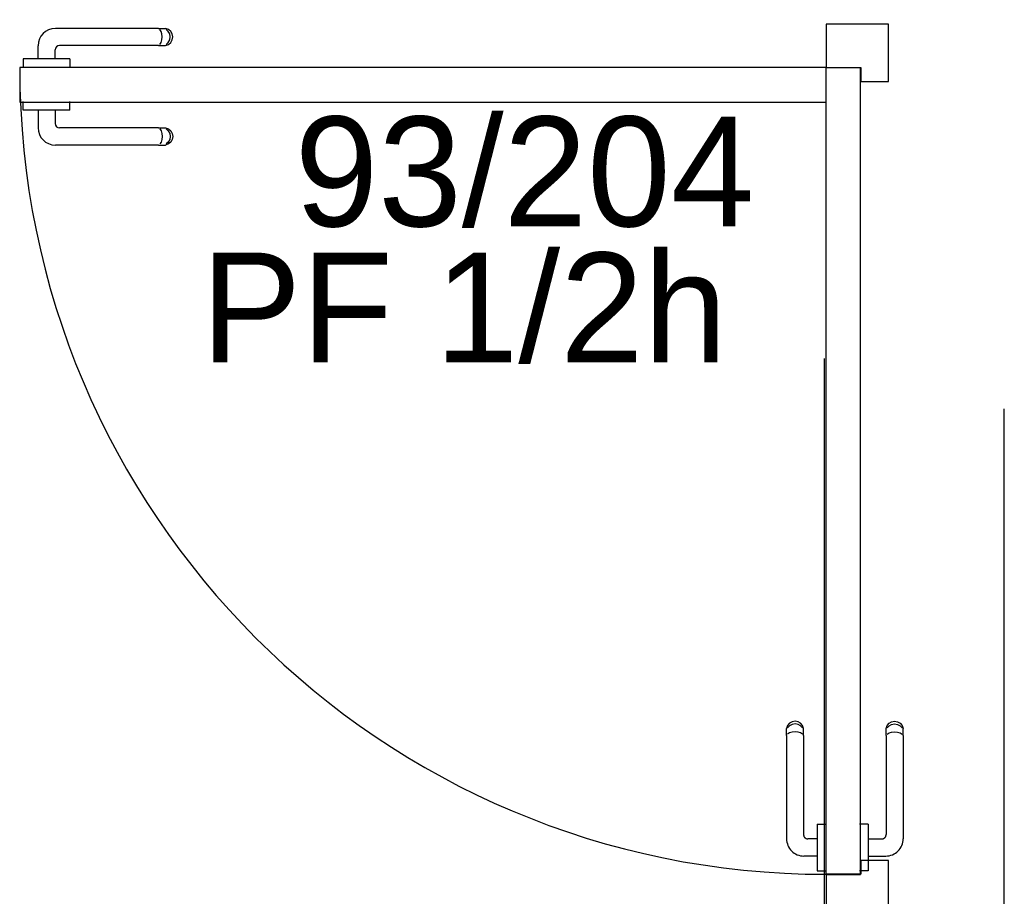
# Model space of a CAD drawing. Header units: millimetres. Extents: x -15 to 127, y -65 to 67.
# Tile 399 of 476: x 111.873 to 111.986, y 29.246 to 29.347. Entities that reach past the tile are written whole.
import ezdxf

# ---------------------------------------------------------------- set-up
doc = ezdxf.new("R2010")
doc.units = ezdxf.units.MM
doc.header["$MEASUREMENT"] = 0
doc.linetypes.add('PC_DASH_1', pattern=[0.6388888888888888, 0.2777777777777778, -0.08333333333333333, 0.05555555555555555, -0.08333333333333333, 0.05555555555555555, -0.08333333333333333])
doc.linetypes.add('PC_DASH_2', pattern=[0.125, 0.05555555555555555, -0.06944444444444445])
doc.layers.add('Calque 5', color=7, linetype='Continuous')
doc.styles.get("Standard").update_dxf_attribs({"font": 'BKANT.TTF'})

# ---------------------------------------------------------------- blocks, each defined once
blk = doc.blocks.new('PD_31719')
at = {"layer": 'Calque 5', "color": 0}
for p, q in [((44.35035886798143, -37.58035728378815), (44.33846063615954, -37.58035728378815)), ((44.35035886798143, -37.58035728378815), (44.35097454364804, -37.58035728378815)), ((44.35097454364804, -37.58035728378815), (44.35119376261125, -37.58035728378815)), ((44.35152055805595, -37.58047622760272), (44.35119376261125, -37.58035728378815)), ((44.3506659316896, -37.58069976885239), (44.35052802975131, -37.58047622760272)), ((44.35075594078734, -37.58100094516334), (44.3506659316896, -37.58069976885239)), ((44.35078720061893, -37.58134343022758), (44.35075594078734, -37.58100094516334)), ((44.35075594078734, -37.58168591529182), (44.35078720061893, -37.58134343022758)), ((44.35150639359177, -37.58069976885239), (44.35126754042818, -37.58047622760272)), ((44.35166229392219, -37.58100094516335), (44.35150639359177, -37.58069976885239)), ((44.35178696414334, -37.58069976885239), (44.35152055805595, -37.58047622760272)), ((44.35171643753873, -37.58134343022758), (44.35166229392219, -37.58100094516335)), ((44.35166229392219, -37.58168591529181), (44.35171643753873, -37.58134343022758)), ((44.35196084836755, -37.58100094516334), (44.35178696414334, -37.58069976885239)), ((44.35202123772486, -37.58134343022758), (44.35196084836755, -37.58100094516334)), ((44.35196084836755, -37.58168591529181), (44.35202123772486, -37.58134343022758)), ((44.33645791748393, -37.58387991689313), (44.33645791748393, -37.58236000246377)), ((44.35035886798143, -37.582329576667), (44.33893089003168, -37.582329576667)), ((44.35035886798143, -37.582329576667), (44.35097454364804, -37.582329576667)), ((44.35052802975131, -37.58221063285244), (44.3506659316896, -37.58198709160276)), ((44.3506659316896, -37.58198709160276), (44.35075594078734, -37.58168591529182)), ((44.35097454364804, -37.582329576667), (44.35119376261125, -37.582329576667)), ((44.35119376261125, -37.582329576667), (44.35152055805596, -37.58221063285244)), ((44.35126754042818, -37.58221063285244), (44.35150639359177, -37.58198709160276)), ((44.35150639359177, -37.58198709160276), (44.35166229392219, -37.58168591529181)), ((44.35152055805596, -37.58221063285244), (44.35178696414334, -37.58198709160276)), ((44.35178696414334, -37.58198709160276), (44.35196084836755, -37.58168591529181)), ((44.33843021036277, -37.58387991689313), (44.33843021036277, -37.58283025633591)), ((44.33490344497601, -37.58387991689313), (44.33474039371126, -37.58387991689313)), ((44.33474039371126, -37.58387991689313), (44.33474039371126, -37.58388993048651)), ((44.33474039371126, -37.58388993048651), (44.33474039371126, -37.58487126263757)), ((44.33474039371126, -37.58487126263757), (44.33474039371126, -37.58488127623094)), ((44.33537293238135, -37.58387991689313), (44.33490344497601, -37.58387991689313)), ((44.3360922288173, -37.58387991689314), (44.33537293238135, -37.58387991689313)), ((44.336974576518, -37.58387991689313), (44.3360922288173, -37.58387991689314)), ((44.33791355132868, -37.58387991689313), (44.336974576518, -37.58387991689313)), ((44.33879589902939, -37.58387991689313), (44.33791355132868, -37.58387991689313)), ((44.33951519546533, -37.58387991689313), (44.33879589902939, -37.58387991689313)), ((44.33998468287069, -37.58387991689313), (44.33951519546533, -37.58387991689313)), ((44.34014773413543, -37.58387991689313), (44.33998468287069, -37.58387991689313)), ((44.34014773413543, -37.58387991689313), (44.34014773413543, -37.58388993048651)), ((44.34014773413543, -37.58388993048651), (44.34014773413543, -37.58487126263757)), ((44.34014773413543, -37.58487126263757), (44.34014773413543, -37.58488127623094))]:
    blk.add_line(p, q, dxfattribs=at)
for centre, radius in [((44.33846063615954, -37.58236000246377), 0.002002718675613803), ((44.33893089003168, -37.58283025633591), 0.0005006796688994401)]:
    blk.add_arc(centre, radius, 90, 180, dxfattribs=at)
blk = doc.blocks.new('PD_31720')
at = {"layer": 'Calque 5', "color": 0}
for p, q in [((44.33474039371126, -37.58879669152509), (44.33474039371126, -37.58878667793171)), ((44.33474039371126, -37.58977802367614), (44.33474039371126, -37.58879669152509)), ((44.34014773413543, -37.58879669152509), (44.34014773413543, -37.58878667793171)), ((44.34014773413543, -37.58977802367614), (44.34014773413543, -37.58879669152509)), ((44.33474039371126, -37.58978803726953), (44.33474039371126, -37.58977802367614)), ((44.33490344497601, -37.58978803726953), (44.33474039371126, -37.58978803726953)), ((44.33537293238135, -37.58978803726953), (44.33490344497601, -37.58978803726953)), ((44.3360922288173, -37.58978803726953), (44.33537293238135, -37.58978803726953)), ((44.336974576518, -37.58978803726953), (44.3360922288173, -37.58978803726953)), ((44.33645791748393, -37.58978803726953), (44.33645791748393, -37.59181939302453)), ((44.33791355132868, -37.58978803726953), (44.336974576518, -37.58978803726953)), ((44.33879589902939, -37.58978803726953), (44.33791355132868, -37.58978803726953)), ((44.33843021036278, -37.58978803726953), (44.33843021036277, -37.59134913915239)), ((44.33951519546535, -37.58978803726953), (44.33879589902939, -37.58978803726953)), ((44.33998468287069, -37.58978803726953), (44.33951519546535, -37.58978803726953)), ((44.34014773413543, -37.58978803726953), (44.33998468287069, -37.58978803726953)), ((44.34014773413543, -37.58978803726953), (44.34014773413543, -37.58977802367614)), ((44.35035886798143, -37.5918498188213), (44.33893089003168, -37.5918498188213)), ((44.35035886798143, -37.5918498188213), (44.35097454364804, -37.5918498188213)), ((44.35052802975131, -37.59196876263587), (44.3506659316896, -37.59219230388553)), ((44.3506659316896, -37.59219230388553), (44.35075594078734, -37.59249348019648)), ((44.35075594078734, -37.59249348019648), (44.35078720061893, -37.59283596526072)), ((44.35078720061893, -37.59283596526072), (44.35075594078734, -37.59317845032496)), ((44.35097454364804, -37.5918498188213), (44.35119376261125, -37.5918498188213)), ((44.35119376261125, -37.5918498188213), (44.35152055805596, -37.59196876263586)), ((44.35126754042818, -37.59196876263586), (44.35150639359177, -37.59219230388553)), ((44.35150639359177, -37.59219230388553), (44.35166229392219, -37.59249348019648)), ((44.35152055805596, -37.59196876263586), (44.35178696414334, -37.59219230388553)), ((44.35166229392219, -37.59249348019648), (44.35171643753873, -37.59283596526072)), ((44.35171643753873, -37.59283596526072), (44.35166229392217, -37.59317845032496)), ((44.35178696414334, -37.59219230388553), (44.35196084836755, -37.59249348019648)), ((44.35196084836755, -37.59249348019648), (44.35202123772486, -37.59283596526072)), ((44.35202123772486, -37.59283596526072), (44.35196084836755, -37.59317845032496)), ((44.35035886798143, -37.59382211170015), (44.33846063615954, -37.59382211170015)), ((44.35035886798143, -37.59382211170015), (44.35097454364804, -37.59382211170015)), ((44.3506659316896, -37.5934796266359), (44.35052802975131, -37.59370316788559)), ((44.35075594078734, -37.59317845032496), (44.3506659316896, -37.5934796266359)), ((44.35097454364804, -37.59382211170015), (44.35119376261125, -37.59382211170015)), ((44.35152055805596, -37.59370316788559), (44.35119376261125, -37.59382211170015)), ((44.35150639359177, -37.5934796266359), (44.35126754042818, -37.59370316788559)), ((44.35166229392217, -37.59317845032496), (44.35150639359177, -37.5934796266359)), ((44.35178696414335, -37.5934796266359), (44.35152055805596, -37.59370316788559)), ((44.35196084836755, -37.59317845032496), (44.35178696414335, -37.5934796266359))]:
    blk.add_line(p, q, dxfattribs=at)
for centre, radius in [((44.33846063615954, -37.59181939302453), 0.002002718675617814), ((44.33893089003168, -37.59134913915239), 0.0005006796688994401)]:
    blk.add_arc(centre, radius, 180, 270, dxfattribs=at)
blk = doc.blocks.new('PD_31718')
at = {"layer": 'Calque 5'}
for name in ['PD_31719', 'PD_31720']:
    blk.add_blockref(name, (0, 0), dxfattribs=at)
blk = doc.blocks.new('PD_31723')
at = {"layer": 'Calque 5', "color": 0, "linetype": 'PC_DASH_1'}
for p, q in [((44.42302409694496, -37.66084374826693), (44.42290515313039, -37.66117054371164)), ((44.42290515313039, -37.66138976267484), (44.42290515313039, -37.66117054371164)), ((44.42324763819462, -37.66057734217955), (44.42302409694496, -37.66084374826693)), ((44.42324763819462, -37.66085791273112), (44.42302409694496, -37.66109676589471)), ((44.42354881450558, -37.66040345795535), (44.42324763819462, -37.66057734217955)), ((44.42354881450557, -37.66070201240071), (44.42324763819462, -37.66085791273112)), ((44.42389129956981, -37.66034306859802), (44.42354881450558, -37.66040345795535)), ((44.42389129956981, -37.66064786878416), (44.42354881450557, -37.66070201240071)), ((44.42423378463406, -37.66040345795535), (44.42389129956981, -37.66034306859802)), ((44.42423378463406, -37.66070201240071), (44.42389129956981, -37.66064786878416)), ((44.424534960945, -37.66057734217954), (44.42423378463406, -37.66040345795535)), ((44.424534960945, -37.66085791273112), (44.42423378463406, -37.66070201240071)), ((44.42475850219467, -37.66084374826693), (44.424534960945, -37.66057734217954)), ((44.42475850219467, -37.66109676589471), (44.424534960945, -37.66085791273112)), ((44.42487744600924, -37.66117054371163), (44.42475850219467, -37.66084374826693)), ((44.42487744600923, -37.66138976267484), (44.42487744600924, -37.66117054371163)), ((44.42290515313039, -37.66200543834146), (44.42290515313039, -37.66138976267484)), ((44.42290515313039, -37.66200543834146), (44.42290515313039, -37.67390367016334)), ((44.42324763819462, -37.66169837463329), (44.42302409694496, -37.66183627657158)), ((44.42354881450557, -37.66160836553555), (44.42324763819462, -37.66169837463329)), ((44.42389129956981, -37.66157710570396), (44.42354881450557, -37.66160836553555)), ((44.42423378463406, -37.66160836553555), (44.42389129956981, -37.66157710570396)), ((44.424534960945, -37.66169837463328), (44.42423378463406, -37.66160836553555)), ((44.42475850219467, -37.66183627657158), (44.424534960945, -37.66169837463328)), ((44.42487744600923, -37.66200543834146), (44.42487744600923, -37.66138976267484)), ((44.42487744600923, -37.66200543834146), (44.42487744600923, -37.67343341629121)), ((44.42642778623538, -37.67221657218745), (44.42642778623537, -37.67237962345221)), ((44.42642778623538, -37.67221657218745), (44.42643779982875, -37.67221657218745)), ((44.42642778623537, -37.67237962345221), (44.42642778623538, -37.67284911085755)), ((44.42643779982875, -37.67221657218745), (44.4274191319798, -37.67221657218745)), ((44.4274191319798, -37.67221657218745), (44.42742914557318, -37.67221657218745)), ((44.42642778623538, -37.67284911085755), (44.42642778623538, -37.67356840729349)), ((44.42642778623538, -37.67356840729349), (44.42642778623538, -37.6744507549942)), ((44.42642778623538, -37.67393409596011), (44.42537812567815, -37.67393409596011)), ((44.42642778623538, -37.6744507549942), (44.42642778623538, -37.67538972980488)), ((44.42642778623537, -37.67590638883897), (44.42490787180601, -37.67590638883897)), ((44.42642778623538, -37.67538972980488), (44.42642778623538, -37.67627207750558)), ((44.42642778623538, -37.67627207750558), (44.42642778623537, -37.67699137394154)), ((44.42642778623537, -37.67699137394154), (44.42642778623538, -37.67746086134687)), ((44.42642778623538, -37.67746086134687), (44.42642778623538, -37.67762391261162)), ((44.42642778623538, -37.67762391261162), (44.42643779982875, -37.67762391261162)), ((44.42643779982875, -37.67762391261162), (44.4274191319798, -37.67762391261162)), ((44.4274191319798, -37.67762391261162), (44.42742914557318, -37.67762391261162))]:
    blk.add_line(p, q, dxfattribs=at)
for centre, radius in [((44.42537812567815, -37.6734334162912), 0.0005006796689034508), ((44.42490787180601, -37.67390367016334), 0.002002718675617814)]:
    blk.add_arc(centre, radius, 180, 270, dxfattribs=at)
blk = doc.blocks.new('PD_31724')
at = {"layer": 'Calque 5', "color": 0, "linetype": 'PC_DASH_1'}
for p, q in [((44.43439768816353, -37.66117054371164), (44.43451663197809, -37.66084374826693)), ((44.43439768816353, -37.66138976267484), (44.43439768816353, -37.66117054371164)), ((44.43451663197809, -37.66084374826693), (44.43474017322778, -37.66057734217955)), ((44.43451663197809, -37.66109676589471), (44.43474017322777, -37.66085791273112)), ((44.43474017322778, -37.66057734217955), (44.43504134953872, -37.66040345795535)), ((44.43474017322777, -37.66085791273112), (44.43504134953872, -37.66070201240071)), ((44.43504134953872, -37.66040345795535), (44.43538383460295, -37.66034306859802)), ((44.43504134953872, -37.66070201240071), (44.43538383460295, -37.66064786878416)), ((44.43538383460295, -37.66034306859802), (44.4357263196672, -37.66040345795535)), ((44.43538383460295, -37.66064786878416), (44.4357263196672, -37.66070201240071)), ((44.4357263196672, -37.66040345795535), (44.43602749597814, -37.66057734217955)), ((44.4357263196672, -37.66070201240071), (44.43602749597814, -37.66085791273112)), ((44.43602749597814, -37.66057734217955), (44.43625103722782, -37.66084374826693)), ((44.43602749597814, -37.66085791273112), (44.43625103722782, -37.66109676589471)), ((44.43625103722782, -37.66084374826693), (44.43636998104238, -37.66117054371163)), ((44.43636998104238, -37.66138976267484), (44.43636998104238, -37.66117054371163)), ((44.43439768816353, -37.66200543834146), (44.43439768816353, -37.66138976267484)), ((44.43439768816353, -37.66200543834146), (44.43439768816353, -37.67343341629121)), ((44.43451663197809, -37.66183627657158), (44.43474017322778, -37.66169837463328)), ((44.43474017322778, -37.66169837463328), (44.43504134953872, -37.66160836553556)), ((44.43504134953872, -37.66160836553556), (44.43538383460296, -37.66157710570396)), ((44.43538383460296, -37.66157710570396), (44.4357263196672, -37.66160836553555)), ((44.4357263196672, -37.66160836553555), (44.43602749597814, -37.66169837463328)), ((44.43602749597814, -37.66169837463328), (44.43625103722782, -37.66183627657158)), ((44.43636998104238, -37.66200543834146), (44.43636998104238, -37.66138976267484)), ((44.43636998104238, -37.66200543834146), (44.43636998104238, -37.67390367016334)), ((44.43134456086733, -37.67221657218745), (44.43133454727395, -37.67221657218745)), ((44.43232589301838, -37.67221657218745), (44.43134456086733, -37.67221657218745)), ((44.43233590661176, -37.67221657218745), (44.43232589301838, -37.67221657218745)), ((44.43233590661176, -37.67221657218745), (44.43233590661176, -37.67237962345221)), ((44.43233590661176, -37.67237962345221), (44.43233590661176, -37.67284911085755)), ((44.43233590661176, -37.67284911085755), (44.43233590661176, -37.67356840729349)), ((44.43233590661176, -37.67356840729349), (44.43233590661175, -37.6744507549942)), ((44.43233590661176, -37.67393409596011), (44.43389700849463, -37.67393409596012)), ((44.43233590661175, -37.6744507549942), (44.43233590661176, -37.67538972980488)), ((44.43233590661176, -37.67538972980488), (44.43233590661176, -37.67627207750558)), ((44.43233590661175, -37.67590638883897), (44.43436726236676, -37.67590638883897)), ((44.43233590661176, -37.67627207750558), (44.43233590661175, -37.67699137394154)), ((44.43233590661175, -37.67699137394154), (44.43233590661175, -37.67746086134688)), ((44.43134456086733, -37.67762391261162), (44.43133454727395, -37.67762391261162)), ((44.43232589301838, -37.67762391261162), (44.43134456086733, -37.67762391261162)), ((44.43233590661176, -37.67762391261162), (44.43232589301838, -37.67762391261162)), ((44.43233590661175, -37.67746086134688), (44.43233590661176, -37.67762391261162))]:
    blk.add_line(p, q, dxfattribs=at)
for centre, radius in [((44.43389700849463, -37.6734334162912), 0.0005006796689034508), ((44.43436726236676, -37.67390367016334), 0.002002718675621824)]:
    blk.add_arc(centre, radius, 270, 0, dxfattribs=at)
blk = doc.blocks.new('PD_31722')
at = {"layer": 'Calque 5'}
for name in ['PD_31723', 'PD_31724']:
    blk.add_blockref(name, (0, 0), dxfattribs=at)
blk = doc.blocks.new('PD_31721')
at = {"layer": 'Calque 5', "color": 0, "linetype": 'PC_DASH_1'}
blk.add_lwpolyline([(44.42743046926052, -37.67802252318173), (44.43143590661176, -37.67802252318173), (44.43143590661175, -37.58489610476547), (44.42743046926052, -37.58489610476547), (44.42743046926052, -37.67802252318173)], dxfattribs=at)
at = {"layer": 'Calque 5'}
blk.add_blockref('PD_31722', (0, 0), dxfattribs=at)
blk = doc.blocks.new('PD_33065')
at = {"layer": 'Calque 5', "color": 0}
for p, q in [((44.35035886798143, -37.58035728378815), (44.33846063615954, -37.58035728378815)), ((44.35035886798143, -37.58035728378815), (44.35097454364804, -37.58035728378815)), ((44.35097454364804, -37.58035728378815), (44.35119376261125, -37.58035728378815)), ((44.35152055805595, -37.58047622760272), (44.35119376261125, -37.58035728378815)), ((44.3506659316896, -37.58069976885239), (44.35052802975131, -37.58047622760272)), ((44.35075594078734, -37.58100094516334), (44.3506659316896, -37.58069976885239)), ((44.35078720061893, -37.58134343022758), (44.35075594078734, -37.58100094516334)), ((44.35075594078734, -37.58168591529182), (44.35078720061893, -37.58134343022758)), ((44.35150639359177, -37.58069976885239), (44.35126754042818, -37.58047622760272)), ((44.35166229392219, -37.58100094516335), (44.35150639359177, -37.58069976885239)), ((44.35178696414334, -37.58069976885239), (44.35152055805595, -37.58047622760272)), ((44.35171643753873, -37.58134343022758), (44.35166229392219, -37.58100094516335)), ((44.35166229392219, -37.58168591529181), (44.35171643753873, -37.58134343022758)), ((44.35196084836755, -37.58100094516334), (44.35178696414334, -37.58069976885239)), ((44.35202123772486, -37.58134343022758), (44.35196084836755, -37.58100094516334)), ((44.35196084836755, -37.58168591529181), (44.35202123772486, -37.58134343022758)), ((44.33645791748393, -37.58387991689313), (44.33645791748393, -37.58236000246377)), ((44.35035886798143, -37.582329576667), (44.33893089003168, -37.582329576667)), ((44.35035886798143, -37.582329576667), (44.35097454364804, -37.582329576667)), ((44.35052802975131, -37.58221063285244), (44.3506659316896, -37.58198709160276)), ((44.3506659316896, -37.58198709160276), (44.35075594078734, -37.58168591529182)), ((44.35097454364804, -37.582329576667), (44.35119376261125, -37.582329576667)), ((44.35119376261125, -37.582329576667), (44.35152055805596, -37.58221063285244)), ((44.35126754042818, -37.58221063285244), (44.35150639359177, -37.58198709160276)), ((44.35150639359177, -37.58198709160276), (44.35166229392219, -37.58168591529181)), ((44.35152055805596, -37.58221063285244), (44.35178696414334, -37.58198709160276)), ((44.35178696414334, -37.58198709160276), (44.35196084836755, -37.58168591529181)), ((44.33843021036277, -37.58387991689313), (44.33843021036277, -37.58283025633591)), ((44.33490344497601, -37.58387991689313), (44.33474039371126, -37.58387991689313)), ((44.33474039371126, -37.58387991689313), (44.33474039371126, -37.58388993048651)), ((44.33474039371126, -37.58388993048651), (44.33474039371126, -37.58487126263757)), ((44.33474039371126, -37.58487126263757), (44.33474039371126, -37.58488127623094)), ((44.33537293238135, -37.58387991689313), (44.33490344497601, -37.58387991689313)), ((44.3360922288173, -37.58387991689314), (44.33537293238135, -37.58387991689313)), ((44.336974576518, -37.58387991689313), (44.3360922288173, -37.58387991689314)), ((44.33791355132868, -37.58387991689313), (44.336974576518, -37.58387991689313)), ((44.33879589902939, -37.58387991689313), (44.33791355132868, -37.58387991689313)), ((44.33951519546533, -37.58387991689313), (44.33879589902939, -37.58387991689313)), ((44.33998468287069, -37.58387991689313), (44.33951519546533, -37.58387991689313)), ((44.34014773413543, -37.58387991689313), (44.33998468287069, -37.58387991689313)), ((44.34014773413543, -37.58387991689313), (44.34014773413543, -37.58388993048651)), ((44.34014773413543, -37.58388993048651), (44.34014773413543, -37.58487126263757)), ((44.34014773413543, -37.58487126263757), (44.34014773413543, -37.58488127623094))]:
    blk.add_line(p, q, dxfattribs=at)
for centre, radius in [((44.33846063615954, -37.58236000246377), 0.002002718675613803), ((44.33893089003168, -37.58283025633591), 0.0005006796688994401)]:
    blk.add_arc(centre, radius, 90, 180, dxfattribs=at)
blk = doc.blocks.new('PD_33066')
at = {"layer": 'Calque 5', "color": 0}
for p, q in [((44.33474039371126, -37.58879669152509), (44.33474039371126, -37.58878667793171)), ((44.33474039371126, -37.58977802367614), (44.33474039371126, -37.58879669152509)), ((44.34014773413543, -37.58879669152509), (44.34014773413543, -37.58878667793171)), ((44.34014773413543, -37.58977802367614), (44.34014773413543, -37.58879669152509)), ((44.33474039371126, -37.58978803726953), (44.33474039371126, -37.58977802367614)), ((44.33490344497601, -37.58978803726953), (44.33474039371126, -37.58978803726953)), ((44.33537293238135, -37.58978803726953), (44.33490344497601, -37.58978803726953)), ((44.3360922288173, -37.58978803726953), (44.33537293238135, -37.58978803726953)), ((44.336974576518, -37.58978803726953), (44.3360922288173, -37.58978803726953)), ((44.33645791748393, -37.58978803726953), (44.33645791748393, -37.59181939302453)), ((44.33791355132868, -37.58978803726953), (44.336974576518, -37.58978803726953)), ((44.33879589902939, -37.58978803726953), (44.33791355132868, -37.58978803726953)), ((44.33843021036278, -37.58978803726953), (44.33843021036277, -37.59134913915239)), ((44.33951519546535, -37.58978803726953), (44.33879589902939, -37.58978803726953)), ((44.33998468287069, -37.58978803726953), (44.33951519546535, -37.58978803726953)), ((44.34014773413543, -37.58978803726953), (44.33998468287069, -37.58978803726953)), ((44.34014773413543, -37.58978803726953), (44.34014773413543, -37.58977802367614)), ((44.35035886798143, -37.5918498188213), (44.33893089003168, -37.5918498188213)), ((44.35035886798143, -37.5918498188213), (44.35097454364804, -37.5918498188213)), ((44.35052802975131, -37.59196876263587), (44.3506659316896, -37.59219230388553)), ((44.3506659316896, -37.59219230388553), (44.35075594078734, -37.59249348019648)), ((44.35075594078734, -37.59249348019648), (44.35078720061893, -37.59283596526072)), ((44.35078720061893, -37.59283596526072), (44.35075594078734, -37.59317845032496)), ((44.35097454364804, -37.5918498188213), (44.35119376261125, -37.5918498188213)), ((44.35119376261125, -37.5918498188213), (44.35152055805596, -37.59196876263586)), ((44.35126754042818, -37.59196876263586), (44.35150639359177, -37.59219230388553)), ((44.35150639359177, -37.59219230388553), (44.35166229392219, -37.59249348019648)), ((44.35152055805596, -37.59196876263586), (44.35178696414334, -37.59219230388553)), ((44.35166229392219, -37.59249348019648), (44.35171643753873, -37.59283596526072)), ((44.35171643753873, -37.59283596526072), (44.35166229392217, -37.59317845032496)), ((44.35178696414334, -37.59219230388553), (44.35196084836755, -37.59249348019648)), ((44.35196084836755, -37.59249348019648), (44.35202123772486, -37.59283596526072)), ((44.35202123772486, -37.59283596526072), (44.35196084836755, -37.59317845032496)), ((44.35035886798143, -37.59382211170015), (44.33846063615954, -37.59382211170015)), ((44.35035886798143, -37.59382211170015), (44.35097454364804, -37.59382211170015)), ((44.3506659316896, -37.5934796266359), (44.35052802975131, -37.59370316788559)), ((44.35075594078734, -37.59317845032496), (44.3506659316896, -37.5934796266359)), ((44.35097454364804, -37.59382211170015), (44.35119376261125, -37.59382211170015)), ((44.35152055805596, -37.59370316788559), (44.35119376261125, -37.59382211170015)), ((44.35150639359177, -37.5934796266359), (44.35126754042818, -37.59370316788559)), ((44.35166229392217, -37.59317845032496), (44.35150639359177, -37.5934796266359)), ((44.35178696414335, -37.5934796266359), (44.35152055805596, -37.59370316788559)), ((44.35196084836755, -37.59317845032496), (44.35178696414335, -37.5934796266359))]:
    blk.add_line(p, q, dxfattribs=at)
for centre, radius in [((44.33846063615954, -37.59181939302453), 0.002002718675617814), ((44.33893089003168, -37.59134913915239), 0.0005006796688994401)]:
    blk.add_arc(centre, radius, 180, 270, dxfattribs=at)
blk = doc.blocks.new('PD_33064')
at = {"layer": 'Calque 5'}
for name in ['PD_33065', 'PD_33066']:
    blk.add_blockref(name, (0, 0), dxfattribs=at)
blk = doc.blocks.new('PD_33069')
at = {"layer": 'Calque 5', "color": 0, "linetype": 'PC_DASH_1'}
for p, q in [((44.42302409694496, -37.66084374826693), (44.42290515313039, -37.66117054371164)), ((44.42290515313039, -37.66138976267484), (44.42290515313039, -37.66117054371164)), ((44.42324763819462, -37.66057734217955), (44.42302409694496, -37.66084374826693)), ((44.42324763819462, -37.66085791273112), (44.42302409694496, -37.66109676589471)), ((44.42354881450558, -37.66040345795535), (44.42324763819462, -37.66057734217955)), ((44.42354881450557, -37.66070201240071), (44.42324763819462, -37.66085791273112)), ((44.42389129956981, -37.66034306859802), (44.42354881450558, -37.66040345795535)), ((44.42389129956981, -37.66064786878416), (44.42354881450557, -37.66070201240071)), ((44.42423378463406, -37.66040345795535), (44.42389129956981, -37.66034306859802)), ((44.42423378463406, -37.66070201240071), (44.42389129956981, -37.66064786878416)), ((44.424534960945, -37.66057734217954), (44.42423378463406, -37.66040345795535)), ((44.424534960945, -37.66085791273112), (44.42423378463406, -37.66070201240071)), ((44.42475850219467, -37.66084374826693), (44.424534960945, -37.66057734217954)), ((44.42475850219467, -37.66109676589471), (44.424534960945, -37.66085791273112)), ((44.42487744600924, -37.66117054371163), (44.42475850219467, -37.66084374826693)), ((44.42487744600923, -37.66138976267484), (44.42487744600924, -37.66117054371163)), ((44.42290515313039, -37.66200543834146), (44.42290515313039, -37.66138976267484)), ((44.42290515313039, -37.66200543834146), (44.42290515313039, -37.67390367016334)), ((44.42324763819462, -37.66169837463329), (44.42302409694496, -37.66183627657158)), ((44.42354881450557, -37.66160836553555), (44.42324763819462, -37.66169837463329)), ((44.42389129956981, -37.66157710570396), (44.42354881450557, -37.66160836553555)), ((44.42423378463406, -37.66160836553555), (44.42389129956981, -37.66157710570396)), ((44.424534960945, -37.66169837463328), (44.42423378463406, -37.66160836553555)), ((44.42475850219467, -37.66183627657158), (44.424534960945, -37.66169837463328)), ((44.42487744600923, -37.66200543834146), (44.42487744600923, -37.66138976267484)), ((44.42487744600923, -37.66200543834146), (44.42487744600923, -37.67343341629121)), ((44.42642778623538, -37.67221657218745), (44.42642778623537, -37.67237962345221)), ((44.42642778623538, -37.67221657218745), (44.42643779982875, -37.67221657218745)), ((44.42642778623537, -37.67237962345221), (44.42642778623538, -37.67284911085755)), ((44.42643779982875, -37.67221657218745), (44.4274191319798, -37.67221657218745)), ((44.4274191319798, -37.67221657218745), (44.42742914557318, -37.67221657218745)), ((44.42642778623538, -37.67284911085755), (44.42642778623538, -37.67356840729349)), ((44.42642778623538, -37.67356840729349), (44.42642778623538, -37.6744507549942)), ((44.42642778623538, -37.67393409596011), (44.42537812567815, -37.67393409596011)), ((44.42642778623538, -37.6744507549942), (44.42642778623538, -37.67538972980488)), ((44.42642778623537, -37.67590638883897), (44.42490787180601, -37.67590638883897)), ((44.42642778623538, -37.67538972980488), (44.42642778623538, -37.67627207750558)), ((44.42642778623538, -37.67627207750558), (44.42642778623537, -37.67699137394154)), ((44.42642778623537, -37.67699137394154), (44.42642778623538, -37.67746086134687)), ((44.42642778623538, -37.67746086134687), (44.42642778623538, -37.67762391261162)), ((44.42642778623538, -37.67762391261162), (44.42643779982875, -37.67762391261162)), ((44.42643779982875, -37.67762391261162), (44.4274191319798, -37.67762391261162)), ((44.4274191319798, -37.67762391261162), (44.42742914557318, -37.67762391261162))]:
    blk.add_line(p, q, dxfattribs=at)
for centre, radius in [((44.42537812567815, -37.6734334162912), 0.0005006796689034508), ((44.42490787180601, -37.67390367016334), 0.002002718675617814)]:
    blk.add_arc(centre, radius, 180, 270, dxfattribs=at)
blk = doc.blocks.new('PD_33070')
at = {"layer": 'Calque 5', "color": 0, "linetype": 'PC_DASH_1'}
for p, q in [((44.43439768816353, -37.66117054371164), (44.43451663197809, -37.66084374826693)), ((44.43439768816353, -37.66138976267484), (44.43439768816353, -37.66117054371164)), ((44.43451663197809, -37.66084374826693), (44.43474017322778, -37.66057734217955)), ((44.43451663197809, -37.66109676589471), (44.43474017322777, -37.66085791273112)), ((44.43474017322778, -37.66057734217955), (44.43504134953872, -37.66040345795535)), ((44.43474017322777, -37.66085791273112), (44.43504134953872, -37.66070201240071)), ((44.43504134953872, -37.66040345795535), (44.43538383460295, -37.66034306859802)), ((44.43504134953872, -37.66070201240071), (44.43538383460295, -37.66064786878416)), ((44.43538383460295, -37.66034306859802), (44.4357263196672, -37.66040345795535)), ((44.43538383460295, -37.66064786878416), (44.4357263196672, -37.66070201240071)), ((44.4357263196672, -37.66040345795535), (44.43602749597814, -37.66057734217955)), ((44.4357263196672, -37.66070201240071), (44.43602749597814, -37.66085791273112)), ((44.43602749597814, -37.66057734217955), (44.43625103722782, -37.66084374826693)), ((44.43602749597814, -37.66085791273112), (44.43625103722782, -37.66109676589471)), ((44.43625103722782, -37.66084374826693), (44.43636998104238, -37.66117054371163)), ((44.43636998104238, -37.66138976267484), (44.43636998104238, -37.66117054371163)), ((44.43439768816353, -37.66200543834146), (44.43439768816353, -37.66138976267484)), ((44.43439768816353, -37.66200543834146), (44.43439768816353, -37.67343341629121)), ((44.43451663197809, -37.66183627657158), (44.43474017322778, -37.66169837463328)), ((44.43474017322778, -37.66169837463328), (44.43504134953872, -37.66160836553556)), ((44.43504134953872, -37.66160836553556), (44.43538383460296, -37.66157710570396)), ((44.43538383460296, -37.66157710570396), (44.4357263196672, -37.66160836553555)), ((44.4357263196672, -37.66160836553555), (44.43602749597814, -37.66169837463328)), ((44.43602749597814, -37.66169837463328), (44.43625103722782, -37.66183627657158)), ((44.43636998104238, -37.66200543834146), (44.43636998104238, -37.66138976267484)), ((44.43636998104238, -37.66200543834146), (44.43636998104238, -37.67390367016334)), ((44.43134456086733, -37.67221657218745), (44.43133454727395, -37.67221657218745)), ((44.43232589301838, -37.67221657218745), (44.43134456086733, -37.67221657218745)), ((44.43233590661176, -37.67221657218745), (44.43232589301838, -37.67221657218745)), ((44.43233590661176, -37.67221657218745), (44.43233590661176, -37.67237962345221)), ((44.43233590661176, -37.67237962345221), (44.43233590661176, -37.67284911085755)), ((44.43233590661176, -37.67284911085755), (44.43233590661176, -37.67356840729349)), ((44.43233590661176, -37.67356840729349), (44.43233590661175, -37.6744507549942)), ((44.43233590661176, -37.67393409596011), (44.43389700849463, -37.67393409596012)), ((44.43233590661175, -37.6744507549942), (44.43233590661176, -37.67538972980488)), ((44.43233590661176, -37.67538972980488), (44.43233590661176, -37.67627207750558)), ((44.43233590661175, -37.67590638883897), (44.43436726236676, -37.67590638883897)), ((44.43233590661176, -37.67627207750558), (44.43233590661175, -37.67699137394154)), ((44.43233590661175, -37.67699137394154), (44.43233590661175, -37.67746086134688)), ((44.43134456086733, -37.67762391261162), (44.43133454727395, -37.67762391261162)), ((44.43232589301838, -37.67762391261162), (44.43134456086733, -37.67762391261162)), ((44.43233590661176, -37.67762391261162), (44.43232589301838, -37.67762391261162)), ((44.43233590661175, -37.67746086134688), (44.43233590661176, -37.67762391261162))]:
    blk.add_line(p, q, dxfattribs=at)
for centre, radius in [((44.43389700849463, -37.6734334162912), 0.0005006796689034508), ((44.43436726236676, -37.67390367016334), 0.002002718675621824)]:
    blk.add_arc(centre, radius, 270, 0, dxfattribs=at)
blk = doc.blocks.new('PD_33068')
at = {"layer": 'Calque 5'}
for name in ['PD_33069', 'PD_33070']:
    blk.add_blockref(name, (0, 0), dxfattribs=at)
blk = doc.blocks.new('PD_33067')
at = {"layer": 'Calque 5', "color": 0, "linetype": 'PC_DASH_1'}
blk.add_lwpolyline([(44.42743046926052, -37.67802252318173), (44.43143590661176, -37.67802252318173), (44.43143590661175, -37.58489610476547), (44.42743046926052, -37.58489610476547), (44.42743046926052, -37.67802252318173)], dxfattribs=at)
at = {"layer": 'Calque 5'}
blk.add_blockref('PD_33068', (0, 0), dxfattribs=at)

msp = doc.modelspace()

# ---------------------------------------------------------------- linework, layer by layer
at = {"layer": 'Calque 5', "color": 0, "linetype": 'PC_DASH_2'}
for p, q in [((111.9656599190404, 27.40831340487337), (111.9656599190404, 29.87620826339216)), ((111.9656599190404, 27.40831340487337), (111.9656599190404, 29.87620826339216)), ((111.9864099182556, 27.4024989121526), (111.9864099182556, 29.87095587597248)), ((111.9864099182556, 27.4024989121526), (111.9864099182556, 29.87095587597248))]:
    msp.add_line(p, q, dxfattribs=at)
at = {"layer": 'Calque 5', "color": 0}
for points in [[(111.9698304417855, 29.34189930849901), (111.9698304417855, 29.34030965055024), (111.9730347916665, 29.34030965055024), (111.9730347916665, 29.34690610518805), (111.9658250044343, 29.34690610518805), (111.9658250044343, 29.34189930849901), (111.9698304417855, 29.34189930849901)], [(111.9698304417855, 29.34189930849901), (111.9698304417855, 29.34030965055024), (111.9730347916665, 29.34030965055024), (111.9730347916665, 29.34690610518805), (111.9658250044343, 29.34690610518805), (111.9658250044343, 29.34189930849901), (111.9698304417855, 29.34189930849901)], [(111.8726985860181, 29.34189930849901), (111.8726985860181, 29.33789387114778), (111.9658250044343, 29.33789387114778), (111.9658250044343, 29.34189930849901), (111.8726985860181, 29.34189930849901)], [(111.8726985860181, 29.34189930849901), (111.8726985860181, 29.33789387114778), (111.9658250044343, 29.33789387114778), (111.9658250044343, 29.34189930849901), (111.8726985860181, 29.34189930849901)], [(111.9730347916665, 29.24391695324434), (111.9730347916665, 29.25036254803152), (111.9698304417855, 29.25036254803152), (111.9698304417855, 29.24877289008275), (111.9658250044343, 29.24877289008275), (111.9658250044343, 29.24391695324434), (111.9730347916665, 29.24391695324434)], [(111.9730347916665, 29.24391695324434), (111.9730347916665, 29.25036254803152), (111.9698304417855, 29.25036254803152), (111.9698304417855, 29.24877289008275), (111.9658250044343, 29.24877289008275), (111.9658250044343, 29.24391695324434), (111.9730347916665, 29.24391695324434)]]:
    msp.add_lwpolyline(points, dxfattribs=at)
msp.add_arc((111.9658250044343, 29.34189930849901), 0.09312641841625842, 180, 270, dxfattribs=at)
msp.add_arc((111.9658250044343, 29.34189930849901), 0.09312641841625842, 180, 270, dxfattribs=at)

# ---------------------------------------------------------------- block references
at = {"layer": 'Calque 5'}
for name in ['PD_31718', 'PD_33064', 'PD_31721', 'PD_33067']:
    msp.add_blockref(name, (67.5383568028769, 66.9267819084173), dxfattribs=at)

# ---------------------------------------------------------------- texts
at = {"layer": 'Calque 5', "color": 0, "char_height": 0.01267795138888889, "attachment_point": 1}
for s, insert, width in [('{\\fArial|b0|i0|c0|p34;\\W0.98;93/204}', (111.904457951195, 29.33624856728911), 0.05291666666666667), ('{\\fArial|b0|i0|c0|p34;\\W0.98;93/204}', (111.904457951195, 29.33624856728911), 0.05291666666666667), ('{\\fArial|b0|i0|c0|p34;\\W0.98;PF 1/2h}', (111.8936374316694, 29.32053719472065), 0.07055555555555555), ('{\\fArial|b0|i0|c0|p34;\\W0.98;PF 1/2h}', (111.8936374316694, 29.32053719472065), 0.07055555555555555)]:
    msp.add_mtext(s, dxfattribs=dict(at, insert=insert, width=width))

doc.saveas('drawing.dxf')
